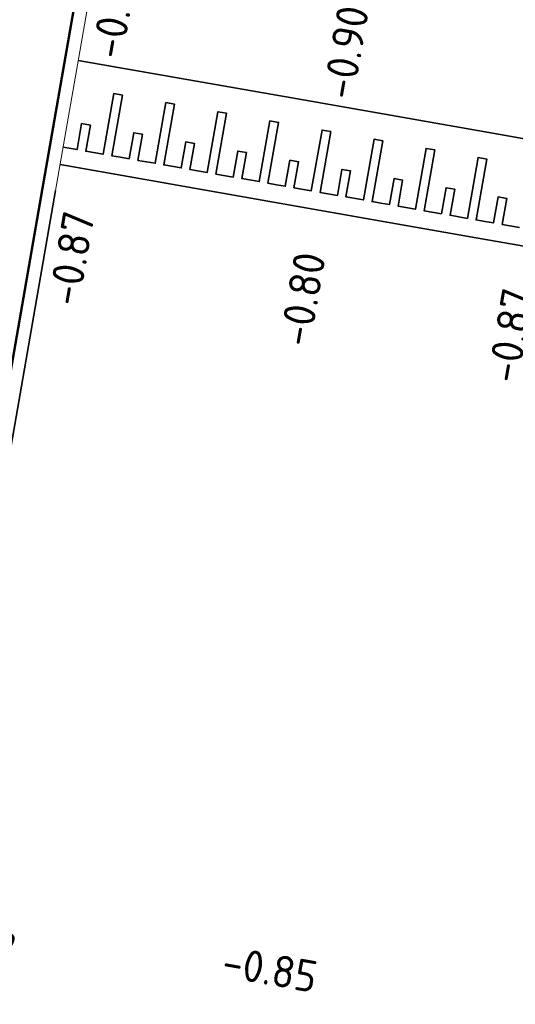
# Model space of a CAD drawing. Header units: metres. Extents: x 2514 to 227642, y 1683 to 852646.
# Tile 298 of 462: x 113977.06 to 113982.69, y 426276.55 to 426287.73. Entities that reach past the tile are written whole.
import ezdxf

# ---------------------------------------------------------------- set-up
doc = ezdxf.new("R2010")
doc.units = ezdxf.units.M
doc.layers.get('Defpoints').update_dxf_attribs({"color": 244, "lineweight": 35})
for name, color, linetype, lineweight in [('N-WE-VH-DREMPEL_BESTRAAT-G', 1, 'Continuous', 35), ('N-WE-VH-KANTOPSLUITING_ACHTERKANTBAND-G', 1, 'Continuous', 50), ('N-WE-VH-KANTOPSLUITING_OPSLUITBAND_150X250-G', 1, 'Continuous', 35), ('N-WE-VH-KANTOPSLUITING_TROTTOIRBAND_130 150-G', 2, 'Continuous', 13), ('N-WE-VH-M', 7, 'Continuous', 18), ('N-WE-VH-NAP-T18', 1, 'Continuous', 18)]:
    doc.layers.add(name, color=color, linetype=linetype, lineweight=lineweight)
doc.styles.add('ISO', font='NLCS-ISO.ttf')
doc.styles.add('NLCS-ISO-M200-T18', font='NLCS-ISO.ttf', dxfattribs={"height": 0.36})
doc.dimstyles.new('NLCS-M200-T18-PIJL_L2_H1', dxfattribs={"dimscale": 0.2, "dimtxt": 2.5, "dimasz": 1.8, "dimexe": 2, "dimexo": 2, "dimgap": 0.7, "dimtad": 1, "dimzin": 0, "dimdsep": 46, "dimtxsty": 'NLCS-ISO-M200-T18', "dimcen": 0, "dimdle": 2, "dimclrd": 256, "dimclre": 256, "dimclrt": 1, "dimadec": 1, "dimazin": 0, "dimtfac": 1, "dimtdec": 3, "dimtofl": 0, "dimtmove": 0, "dimatfit": 3, "dimfxl": 2, "dimfxlon": 1, "dimtfillclr": 256, "dimtolj": 1, "dimtzin": 0, "dimlwd": -1, "dimlwe": -1, "dimarcsym": 0})

# ---------------------------------------------------------------- blocks, each defined once
blk = doc.blocks.new('*D770')
at = {"layer": 'Defpoints', "color": 0, "ltscale": 0.2, "transparency": 16777216}
for p in [(113977.102, 426284.522), (113978.57, 426269.594)]:
    blk.add_point(p, dxfattribs=at)
at = {"layer": 'N-WE-VH-M', "ltscale": 0.2, "transparency": 16777216}
blk.add_line((113978.816, 426267.094), (113978.605, 426269.236), dxfattribs=at)
blk.add_solid([(113978.665, 426269.241), (113978.546, 426269.23), (113978.57, 426269.594)], dxfattribs=at)
at = {"layer": 'N-WE-VH-M', "color": 1, "ltscale": 0.2, "transparency": 16777216, "insert": (113979.047, 426268.017), "char_height": 0.36, "attachment_point": 5, "rotation": 275.618, "style": 'NLCS-ISO-M200-T18'}
blk.add_mtext('\\A1;R=15.00', dxfattribs=at)
blk = doc.blocks.new('*D772')
at = {"layer": 'Defpoints', "color": 0, "ltscale": 0.2, "transparency": 16777216}
for p in [(113970.819, 426282.582), (113975.144, 426278.423)]:
    blk.add_point(p, dxfattribs=at)
at = {"layer": 'N-WE-VH-M', "ltscale": 0.2, "transparency": 16777216}
blk.add_line((113976.826, 426276.807), (113975.404, 426278.174), dxfattribs=at)
blk.add_solid([(113975.446, 426278.217), (113975.362, 426278.131), (113975.144, 426278.423)], dxfattribs=at)
at = {"layer": 'N-WE-VH-M', "color": 1, "ltscale": 0.2, "transparency": 16777216, "insert": (113976.466, 426277.596), "char_height": 0.36, "attachment_point": 5, "rotation": 316.126, "style": 'NLCS-ISO-M200-T18'}
blk.add_mtext('\\A1;R=6.00', dxfattribs=at)

msp = doc.modelspace()

# ---------------------------------------------------------------- linework, layer by layer
at = {"layer": 'N-WE-VH-DREMPEL_BESTRAAT-G'}
for points in [[(113977.73, 426287.271), (113980.155, 426286.844), (113981.337, 426286.636), (113982.518, 426286.428), (113983.344, 426286.282)], [(113982.739, 426285.373), (113982.542, 426285.408), (113982.594, 426285.704), (113982.495, 426285.721), (113982.443, 426285.425), (113982.345, 426285.443), (113982.246, 426285.46), (113982.368, 426286.149), (113982.269, 426286.167), (113982.148, 426285.477), (113981.951, 426285.512), (113982.003, 426285.808), (113981.905, 426285.825), (113981.853, 426285.529), (113981.656, 426285.564), (113981.777, 426286.254), (113981.678, 426286.271), (113981.557, 426285.581), (113981.36, 426285.616), (113981.412, 426285.912), (113981.314, 426285.929), (113981.262, 426285.634), (113981.163, 426285.651), (113981.065, 426285.668), (113981.186, 426286.358), (113981.088, 426286.375), (113980.966, 426285.686), (113980.769, 426285.72), (113980.821, 426286.016), (113980.723, 426286.033), (113980.671, 426285.738), (113980.474, 426285.772), (113980.595, 426286.462), (113980.497, 426286.479), (113980.375, 426285.79), (113980.178, 426285.824), (113980.23, 426286.12), (113980.132, 426286.137), (113980.08, 426285.842), (113979.981, 426285.859), (113979.883, 426285.876), (113980.004, 426286.566), (113979.906, 426286.583), (113979.784, 426285.894), (113979.587, 426285.928), (113979.639, 426286.224), (113979.541, 426286.241), (113979.489, 426285.946), (113979.292, 426285.98), (113979.413, 426286.67), (113979.315, 426286.687), (113979.193, 426285.998), (113978.996, 426286.032), (113979.048, 426286.328), (113978.95, 426286.345), (113978.898, 426286.05), (113978.701, 426286.084), (113978.822, 426286.774), (113978.724, 426286.791), (113978.603, 426286.102), (113978.406, 426286.136), (113978.458, 426286.432), (113978.359, 426286.449), (113978.307, 426286.154), (113978.209, 426286.171), (113978.11, 426286.188), (113978.231, 426286.878), (113978.133, 426286.895), (113978.012, 426286.206), (113977.815, 426286.24), (113977.867, 426286.536), (113977.768, 426286.553), (113977.716, 426286.258), (113977.558, 426286.286)], [(113977.523, 426286.089), (113979.947, 426285.662), (113981.128, 426285.454), (113982.31, 426285.246), (113983.137, 426285.1)]]:
    msp.add_lwpolyline(points, dxfattribs=at)
at = {"layer": 'N-WE-VH-KANTOPSLUITING_ACHTERKANTBAND-G', "ltscale": 0.2}
msp.add_line((113977.324, 426285.819), (113981.174, 426307.813), dxfattribs=at)
at = {"layer": 'N-WE-VH-KANTOPSLUITING_ACHTERKANTBAND-G', "ltscale": 0.2, "flags": 128}
msp.add_lwpolyline([(113977.324, 426285.819), (113976.582, 426281.573)], dxfattribs=at)
at = {"layer": 'N-WE-VH-KANTOPSLUITING_OPSLUITBAND_150X250-G', "ltscale": 0.2, "flags": 128}
msp.add_lwpolyline([(113977.472, 426285.793), (113976.729, 426281.547)], dxfattribs=at)
at = {"layer": 'N-WE-VH-KANTOPSLUITING_TROTTOIRBAND_130 150-G', "ltscale": 0.2}
msp.add_line((113977.472, 426285.793), (113981.322, 426307.787), dxfattribs=at)

# ---------------------------------------------------------------- texts
at = {"layer": 'N-WE-VH-NAP-T18', "style": 'ISO'}
for s, rotation, p in [('-0.95', 80.1086, (113978.229, 426287.271)), ('-0.90', 80.1086, (113980.852, 426286.811)), ('-0.87', 80.1086, (113977.736, 426284.465)), ('-0.80', 80.1086, (113980.36, 426284.004)), ('-0.87', 80.1086, (113982.721, 426283.59)), ('-0.85', 350.05, (113979.342, 426276.865))]:
    msp.add_text(s, height=0.36, rotation=rotation, dxfattribs=at).set_placement(p)

# ---------------------------------------------------------------- dimensions: what is measured, and where the dimension line sits
at = {"layer": 'N-WE-VH-M', "ltscale": 0.2}
for center, mpoint, picture, middle in [((113977.102, 426284.522), (113978.57, 426269.594), '*D770', (113979.047, 426268.017)), ((113970.819, 426282.582), (113975.144, 426278.423), '*D772', (113976.466, 426277.596))]:
    dim = msp.add_radius_dim(center=center, mpoint=mpoint, dimstyle='NLCS-M200-T18-PIJL_L2_H1', override={"dimpost": 'R=<>'}, dxfattribs=at)
    dim.commit()
    dim.dimension.update_dxf_attribs({"geometry": picture, "text_midpoint": middle})

doc.saveas('drawing.dxf')
